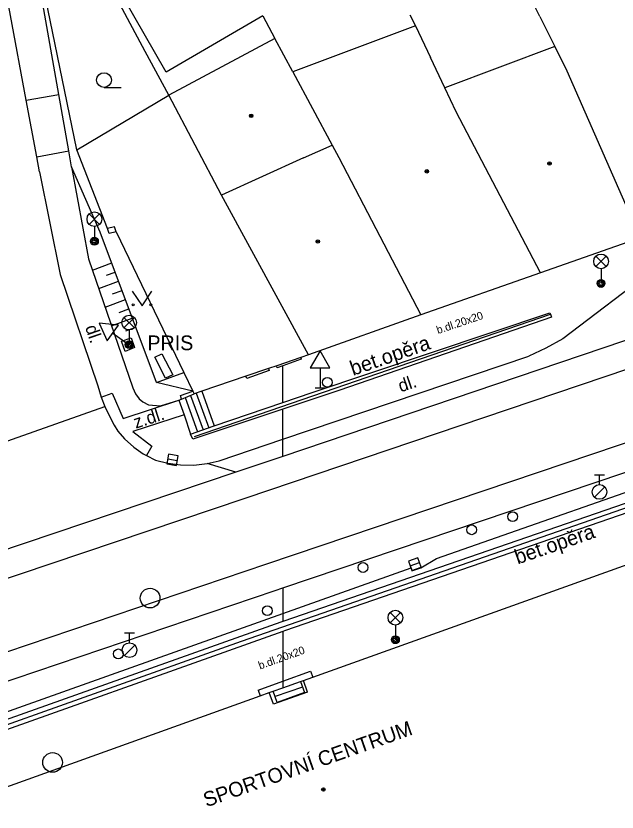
# Model space of a CAD drawing. Extents: x -596229 to -595156, y -1161237 to -1159376.
# Drawn here: x -595894 to -595863.36, y -1161169.84 to -1161129.28 of the extents above; entities that cross this region are included whole.
import ezdxf

# ---------------------------------------------------------------- set-up
doc = ezdxf.new("R2010")
doc.units = 0
for name, color, linetype in [('Level 27', 7, 'Continuous'), ('Level 28', 7, 'Continuous'), ('Level 33', 7, 'Continuous'), ('Level 34', 7, 'Continuous'), ('Level 36', 7, 'Continuous'), ('Level 39', 7, 'Continuous'), ('silnoproud - povrch.  znaky a  RIS  skut. velikost', 7, 'Continuous'), ('Specificka linie pasportu komunikaci', 7, 'Continuous'), ('TM - budovy zdene_ betonove - NP', 7, 'Continuous'), ('TM - budovy zdene_ betonove - VP', 7, 'Continuous'), ('TM - chodniky - VP', 7, 'Continuous'), ('TM - horni hrana svahu', 7, 'Continuous'), ('TM - komunikace - VP', 7, 'Continuous'), ('TM - letecke snimky - pomocna linie', 7, 'Continuous'), ('TM - MHD - osa koleji', 7, 'Continuous'), ('TM - plot drateny_ kovovy - VP', 7, 'Continuous'), ('TM - plot zdeny_ ohradni zed - VP', 7, 'Continuous'), ('TM - podezdivka plotu - VP', 7, 'Continuous'), ('TM - pomocna konstrukcni linie', 7, 'Continuous'), ('TM - popis objektu', 7, 'Continuous'), ('TM - popis povrchu', 7, 'Continuous'), ('TM - poznamka', 7, 'Continuous'), ('TM - rozhrani mezi zpev. plochami mezi sebou - VP', 7, 'Continuous'), ('TM - rozhrani ploch obecne - VP', 7, 'Continuous'), ('TM - schody - VP', 7, 'Continuous'), ('TM - srafovani', 7, 'Continuous'), ('TM - zabradli - VP', 7, 'Continuous')]:
    doc.layers.add(name, color=color, linetype=linetype)

msp = doc.modelspace()

# ---------------------------------------------------------------- linework, layer by layer
at = {"layer": 'Level 27'}
for p, q in [((-595886.266, -1161151.847), (-595885.774, -1161151.933)), ((-595873.905, -1161157.296), (-595873.435, -1161157.124))]:
    msp.add_line(p, q, dxfattribs=at)
for points in [[(-595886.309, -1161152.094), (-595885.816, -1161152.179), (-595885.731, -1161151.686), (-595886.224, -1161151.601)], [(-595873.819, -1161157.531), (-595873.349, -1161157.359), (-595873.521, -1161156.889), (-595873.991, -1161157.061)]]:
    msp.add_lwpolyline(points, close=True, dxfattribs=at)
for centre in [(-595887.16, -1161158.94), (-595892.13, -1161167.31)]:
    msp.add_circle(centre, 0.5, dxfattribs=at)
at = {"layer": 'Level 28'}
for p, q in [((-595864.51, -1161152.655), (-595864.01, -1161152.655)), ((-595864.26, -1161153.155), (-595864.26, -1161152.655)), ((-595864.518, -1161153.802), (-595863.988, -1161153.272)), ((-595888.46, -1161160.715), (-595887.96, -1161160.715)), ((-595888.21, -1161161.215), (-595888.21, -1161160.715)), ((-595888.468, -1161161.862), (-595887.938, -1161161.332))]:
    msp.add_line(p, q, dxfattribs=at)
for centre, radius in [((-595878.13, -1161147.95), 0.25), ((-595864.26, -1161153.53), 0.375), ((-595868.68, -1161154.79), 0.25), ((-595870.77, -1161155.46), 0.25), ((-595876.31, -1161157.38), 0.25), ((-595881.19, -1161159.58), 0.25), ((-595888.21, -1161161.59), 0.375), ((-595888.78, -1161161.78), 0.25)]:
    msp.add_circle(centre, radius, dxfattribs=at)
at = {"layer": 'Level 33'}
for p, q in [((-595890.265, -1161139.9), (-595889.735, -1161139.37)), ((-595890.265, -1161139.37), (-595889.735, -1161139.9)), ((-595890, -1161140.01), (-595890, -1161140.76)), ((-595864.445, -1161142.05), (-595863.915, -1161141.52)), ((-595864.445, -1161141.52), (-595863.915, -1161142.05)), ((-595864.18, -1161142.16), (-595864.18, -1161142.91)), ((-595888.495, -1161145.17), (-595887.965, -1161144.64)), ((-595888.495, -1161144.64), (-595887.965, -1161145.17)), ((-595888.23, -1161145.28), (-595888.23, -1161146.03)), ((-595874.925, -1161160.2), (-595874.395, -1161159.67)), ((-595874.925, -1161159.67), (-595874.395, -1161160.2)), ((-595874.66, -1161160.31), (-595874.66, -1161161.06))]:
    msp.add_line(p, q, dxfattribs=at)
for centre, radius in [((-595890, -1161139.635), 0.375), ((-595890, -1161140.76), 0.2), ((-595890, -1161140.76), 0.145), ((-595890, -1161140.76), 0.0876), ((-595864.18, -1161141.785), 0.375), ((-595864.18, -1161142.91), 0.2), ((-595864.18, -1161142.91), 0.145), ((-595864.18, -1161142.91), 0.0876), ((-595888.23, -1161144.905), 0.375), ((-595888.23, -1161146.03), 0.2), ((-595888.23, -1161146.03), 0.145), ((-595888.23, -1161146.03), 0.0876), ((-595874.66, -1161159.935), 0.375), ((-595874.66, -1161161.06), 0.2), ((-595874.66, -1161161.06), 0.145), ((-595874.66, -1161161.06), 0.0876)]:
    msp.add_circle(centre, radius, dxfattribs=at)
at = {"layer": 'Level 34'}
for p, q in [((-595889.056, -1161145.435), (-595888.23, -1161146.03)), ((-595878.5, -1161147.212), (-595878.5, -1161148.23)), ((-595878.75, -1161148.23), (-595878.25, -1161148.23))]:
    msp.add_line(p, q, dxfattribs=at)
for points in [[(-595889.348, -1161145.841), (-595888.764, -1161145.03), (-595889.759, -1161144.93)], [(-595879, -1161147.212), (-595878, -1161147.212), (-595878.5, -1161146.346)]]:
    msp.add_lwpolyline(points, close=True, dxfattribs=at)
at = {"layer": 'Level 36'}
msp.add_line((-595889.51, -1161132.925), (-595888.635, -1161132.925), dxfattribs=at)
msp.add_lwpolyline([(-595888.07, -1161143.3), (-595887.57, -1161144.05), (-595887.07, -1161143.3)], dxfattribs=at)
for centre, radius in [((-595889.51, -1161132.55), 0.375), ((-595888.02, -1161144), 0.05), ((-595887.121, -1161144), 0.05)]:
    msp.add_circle(centre, radius, dxfattribs=at)
at = {"layer": 'Level 39'}
for centre, radius in [((-595882.01, -1161134.37), 0.09), ((-595882.01, -1161134.37), 0.0398), ((-595866.81, -1161136.8), 0.09), ((-595866.81, -1161136.8), 0.0398), ((-595873.06, -1161137.2), 0.09), ((-595873.06, -1161137.2), 0.0398), ((-595878.61, -1161140.77), 0.09), ((-595878.61, -1161140.77), 0.0398), ((-595878.33, -1161168.69), 0.09), ((-595878.33, -1161168.69), 0.0398)]:
    msp.add_circle(centre, radius, dxfattribs=at)
at = {"layer": 'silnoproud - povrch.  znaky a  RIS  skut. velikost'}
msp.add_lwpolyline([(-595886.92, -1161146.67), (-595886.56, -1161146.49), (-595886.01, -1161147.56), (-595886.37, -1161147.74), (-595886.92, -1161146.67)], dxfattribs=at)
at = {"layer": 'Specificka linie pasportu komunikaci'}
for points in [[(-595818.39, -1161130.15), (-595860.82, -1161145.1), (-595880.4, -1161151.72)], [(-595893.48, -1161133.58), (-595891.81, -1161133.28)], [(-595892.94, -1161136.46), (-595891.31, -1161136.15)], [(-595880.4, -1161158.42), (-595858.68, -1161151.1), (-595824.73, -1161139.62), (-595818.39, -1161137.51)], [(-595880.4, -1161148.98), (-595880.4, -1161147.1)], [(-595897.79, -1161152.12), (-595889.47, -1161149.17)], [(-595880.4, -1161150.85), (-595880.4, -1161149.32)], [(-595880.4, -1161151.72), (-595880.4, -1161150.85)], [(-595880.4, -1161151.72), (-595882.79, -1161152.52)], [(-595882.79, -1161152.52), (-595884.25, -1161152.09)], [(-595882.79, -1161152.52), (-595912.04, -1161162.38)], [(-595912.27, -1161169.15), (-595900.68, -1161165.27), (-595880.78, -1161158.55), (-595880.4, -1161158.42)], [(-595880.4, -1161158.42), (-595880.4, -1161159.73)], [(-595880.4, -1161159.73), (-595880.4, -1161160.13)], [(-595880.4, -1161160.64), (-595880.4, -1161163.17)], [(-595880.4, -1161163.17), (-595880.4, -1161163.51)]]:
    msp.add_lwpolyline(points, dxfattribs=at)
at = {"layer": 'TM - budovy zdene_ betonove - NP'}
for points in [[(-595879.14, -1161163.73), (-595879.34, -1161163.13)], [(-595880.87, -1161164.35), (-595881.09, -1161163.75)], [(-595879.14, -1161163.73), (-595880.87, -1161164.35)]]:
    msp.add_lwpolyline(points, dxfattribs=at)
at = {"layer": 'TM - budovy zdene_ betonove - VP'}
for points in [[(-595867.3, -1161129.31), (-595868.1, -1161127.69)], [(-595873.93, -1161129.23), (-595873.64, -1161129.78)], [(-595867.3, -1161129.31), (-595866.54, -1161130.84)], [(-595873.64, -1161129.78), (-595879.89, -1161132.13)], [(-595873.64, -1161129.78), (-595872.87, -1161131.4)], [(-595880.8, -1161130.43), (-595886.21, -1161133.32)], [(-595879.89, -1161132.13), (-595880.8, -1161130.43)], [(-595866.54, -1161130.84), (-595865.92, -1161132.07)], [(-595872.14, -1161132.94), (-595872.87, -1161131.4)], [(-595879.89, -1161132.13), (-595877.89, -1161135.86)], [(-595865.92, -1161132.07), (-595862.18, -1161140.58)], [(-595871.56, -1161134.16), (-595872.14, -1161132.94)], [(-595883.53, -1161138.42), (-595886.21, -1161133.32)], [(-595867.26, -1161142.37), (-595871.56, -1161134.16)], [(-595879.34, -1161136.51), (-595877.89, -1161135.86)], [(-595877.89, -1161135.86), (-595877.54, -1161136.5)], [(-595879.34, -1161136.51), (-595883.53, -1161138.42)], [(-595877.54, -1161136.5), (-595873.36, -1161144.51)], [(-595879.09, -1161146.55), (-595883.53, -1161138.42)], [(-595862.18, -1161140.58), (-595867.26, -1161142.37)], [(-595867.26, -1161142.37), (-595873.36, -1161144.51)], [(-595873.36, -1161144.51), (-595879.09, -1161146.55)], [(-595878.86, -1161162.96), (-595858.95, -1161155.84)], [(-595879.34, -1161163.13), (-595878.86, -1161162.96)], [(-595880.4, -1161163.51), (-595879.5, -1161163.19)], [(-595879.5, -1161163.19), (-595879.34, -1161163.13)], [(-595881.55, -1161163.91), (-595881.09, -1161163.75)], [(-595881.09, -1161163.75), (-595880.89, -1161163.68)], [(-595880.89, -1161163.68), (-595880.4, -1161163.51)], [(-595897.79, -1161169.74), (-595881.55, -1161163.91)]]:
    msp.add_lwpolyline(points, dxfattribs=at)
at = {"layer": 'TM - chodniky - VP'}
for points in [[(-595891.81, -1161133.28), (-595893.85, -1161121.72)], [(-595891.31, -1161136.15), (-595891.81, -1161133.28)], [(-595891.17, -1161136.97), (-595891.31, -1161136.15)], [(-595891.17, -1161136.97), (-595890.3, -1161141.65)], [(-595890.3, -1161141.65), (-595888.04, -1161148.22)], [(-595888.04, -1161148.22), (-595887.91, -1161148.54), (-595887.72, -1161148.79), (-595887.53, -1161148.94), (-595887.25, -1161149.09), (-595886.64, -1161149.14), (-595885.69, -1161148.85)], [(-595885.69, -1161148.85), (-595885.56, -1161148.8)], [(-595885.56, -1161148.8), (-595884.92, -1161148.53)]]:
    msp.add_lwpolyline(points, dxfattribs=at)
at = {"layer": 'TM - horni hrana svahu'}
for points in [[(-595889.7, -1161140.3), (-595891.17, -1161136.97)], [(-595886.84, -1161147.96), (-595889.7, -1161140.3)], [(-595884.99, -1161148.39), (-595886.84, -1161147.96)]]:
    msp.add_lwpolyline(points, dxfattribs=at)
at = {"layer": 'TM - komunikace - VP'}
for points in [[(-595893.48, -1161133.58), (-595896.69, -1161116.3)], [(-595892.94, -1161136.46), (-595893.48, -1161133.58)], [(-595892.8, -1161137.22), (-595892.94, -1161136.46)], [(-595892.8, -1161137.22), (-595891.75, -1161142.45)], [(-595861.39, -1161142.13), (-595866.12, -1161145.73)], [(-595891.75, -1161142.45), (-595889.83, -1161148.12)], [(-595866.12, -1161145.73), (-595866.99, -1161146.21), (-595867.86, -1161146.61)], [(-595880.4, -1161150.85), (-595867.86, -1161146.61)], [(-595889.83, -1161148.12), (-595889.65, -1161148.7)], [(-595889.65, -1161148.7), (-595889.47, -1161149.17)], [(-595889.47, -1161149.17), (-595889.22, -1161149.7), (-595888.99, -1161150.13), (-595888.8, -1161150.43), (-595888.47, -1161150.82), (-595887.99, -1161151.25), (-595887.52, -1161151.59), (-595887.35, -1161151.68)], [(-595883.64, -1161151.94), (-595880.4, -1161150.85)], [(-595887.35, -1161151.68), (-595886.89, -1161151.91), (-595886.25, -1161152.07), (-595885.61, -1161152.15), (-595884.94, -1161152.16), (-595884.25, -1161152.09)], [(-595884.25, -1161152.09), (-595883.64, -1161151.94)], [(-595880.4, -1161159.73), (-595873.86, -1161157.4), (-595873.82, -1161157.55), (-595873.37, -1161157.39), (-595872.56, -1161156.93), (-595858.59, -1161152.03)], [(-595900.36, -1161166.83), (-595880.4, -1161159.73)]]:
    msp.add_lwpolyline(points, dxfattribs=at)
at = {"layer": 'TM - letecke snimky - pomocna linie'}
for points in [[(-595881.42, -1161129.27), (-595886.34, -1161132.14), (-595889.04, -1161127.43), (-595883.87, -1161124.48)], [(-595881.42, -1161129.27), (-595880.8, -1161130.43)], [(-595866.54, -1161130.84), (-595872.14, -1161132.94)]]:
    msp.add_lwpolyline(points, dxfattribs=at)
at = {"layer": 'TM - MHD - osa koleji'}
for points in [[(-595818.67, -1161132.34), (-595826.3, -1161134.92), (-595841.09, -1161139.93), (-595860.37, -1161146.44), (-595882.34, -1161153.86), (-595902.07, -1161160.51), (-595912.09, -1161163.88)], [(-595859.13, -1161149.76), (-595881.23, -1161157.21)], [(-595881.23, -1161157.21), (-595901.13, -1161163.93)]]:
    msp.add_lwpolyline(points, dxfattribs=at)
at = {"layer": 'TM - plot drateny_ kovovy - VP'}
for points in [[(-595889.33, -1161140.11), (-595890.9, -1161136.11), (-595893.85, -1161121.72)], [(-595888.97, -1161140.02), (-595889.33, -1161140.11)], [(-595888.89, -1161140.28), (-595888.97, -1161140.02)]]:
    msp.add_lwpolyline(points, dxfattribs=at)
at = {"layer": 'TM - plot zdeny_ ohradni zed - VP'}
msp.add_lwpolyline([(-595886.21, -1161133.32), (-595887.41, -1161131.1), (-595889.86, -1161126.51)], dxfattribs=at)
at = {"layer": 'TM - podezdivka plotu - VP'}
for points in [[(-595889.24, -1161140.37), (-595889.33, -1161140.11)], [(-595888.89, -1161140.28), (-595889.24, -1161140.37)]]:
    msp.add_lwpolyline(points, dxfattribs=at)
at = {"layer": 'TM - pomocna konstrukcni linie'}
msp.add_lwpolyline([(-595890.9, -1161136.11), (-595886.21, -1161133.32)], dxfattribs=at)
at = {"layer": 'TM - rozhrani mezi zpev. plochami mezi sebou - VP'}
for points in [[(-595880.4, -1161163.17), (-595878.99, -1161162.66)], [(-595878.99, -1161162.66), (-595878.86, -1161162.96)], [(-595881.66, -1161163.63), (-595880.4, -1161163.17)], [(-595881.66, -1161163.63), (-595881.55, -1161163.91)]]:
    msp.add_lwpolyline(points, dxfattribs=at)
at = {"layer": 'TM - rozhrani ploch obecne - VP'}
for points in [[(-595888.89, -1161140.28), (-595885.44, -1161147.45)], [(-595878.91, -1161148.47), (-595866.79, -1161144.4)], [(-595866.7, -1161144.62), (-595877.49, -1161148.35)], [(-595866.79, -1161144.4), (-595866.76, -1161144.48)], [(-595866.76, -1161144.48), (-595866.7, -1161144.62)], [(-595888.62, -1161145.85), (-595888.13, -1161145.68), (-595887.96, -1161146.18), (-595888.44, -1161146.37)], [(-595888.44, -1161146.37), (-595888.62, -1161145.85)], [(-595879.48, -1161146.68), (-595880.71, -1161147.1)], [(-595879.48, -1161146.68), (-595879.46, -1161146.76), (-595880.4, -1161147.1)], [(-595879.09, -1161146.55), (-595879.48, -1161146.68)], [(-595880.71, -1161147.1), (-595881.13, -1161147.24)], [(-595880.4, -1161147.1), (-595880.68, -1161147.2), (-595880.71, -1161147.1)], [(-595886.84, -1161147.96), (-595885.44, -1161147.45)], [(-595885.44, -1161147.45), (-595884.99, -1161148.39)], [(-595881.13, -1161147.24), (-595881.09, -1161147.35), (-595882.24, -1161147.75), (-595882.28, -1161147.63)], [(-595881.13, -1161147.24), (-595882.28, -1161147.63)], [(-595882.28, -1161147.63), (-595884.53, -1161148.4)], [(-595885.56, -1161148.8), (-595885.62, -1161148.62), (-595884.99, -1161148.39)], [(-595884.99, -1161148.39), (-595884.92, -1161148.53)], [(-595884.53, -1161148.4), (-595884.92, -1161148.53)], [(-595884.53, -1161148.4), (-595883.89, -1161150.17)], [(-595877.49, -1161148.35), (-595880.4, -1161149.32)], [(-595889.65, -1161148.7), (-595889.09, -1161148.5), (-595888.54, -1161149.79), (-595885.69, -1161148.85)], [(-595880.4, -1161148.98), (-595878.91, -1161148.47)], [(-595885.69, -1161148.85), (-595885.43, -1161149.61)], [(-595883.89, -1161150.17), (-595880.4, -1161148.98)], [(-595885.43, -1161149.61), (-595888.04, -1161150.45), (-595887.08, -1161151.2), (-595887.35, -1161151.68)], [(-595885.43, -1161149.61), (-595885.1, -1161150.59)], [(-595880.4, -1161149.32), (-595884.99, -1161150.84)], [(-595885.1, -1161150.59), (-595883.89, -1161150.17)], [(-595884.99, -1161150.84), (-595885.1, -1161150.59)], [(-595858.47, -1161152.57), (-595880.4, -1161160.13)], [(-595858.28, -1161153.02), (-595880.31, -1161160.61), (-595880.4, -1161160.64)], [(-595880.4, -1161160.13), (-595880.5, -1161160.16), (-595898.92, -1161166.71), (-595912.36, -1161171.53)], [(-595880.4, -1161160.64), (-595897.79, -1161166.83)], [(-595879.5, -1161163.19), (-595879.29, -1161163.75), (-595880.69, -1161164.25), (-595880.89, -1161163.68)]]:
    msp.add_lwpolyline(points, dxfattribs=at)
at = {"layer": 'TM - schody - VP'}
for points in [[(-595885.37, -1161148.72), (-595884.74, -1161150.47)], [(-595885.1, -1161148.61), (-595884.45, -1161150.36)], [(-595884.82, -1161148.5), (-595884.17, -1161150.27)], [(-595879.39, -1161163.47), (-595880.79, -1161163.96)]]:
    msp.add_lwpolyline(points, dxfattribs=at)
at = {"layer": 'TM - srafovani'}
for points in [[(-595890.1, -1161142.23), (-595889.12, -1161141.86)], [(-595889.38, -1161142.49), (-595888.94, -1161142.33)], [(-595889.78, -1161143.17), (-595888.77, -1161142.8)], [(-595889.07, -1161143.44), (-595888.59, -1161143.26)], [(-595889.45, -1161144.12), (-595888.42, -1161143.73)], [(-595888.74, -1161144.39), (-595888.24, -1161144.2)], [(-595889.13, -1161145.06), (-595888.07, -1161144.67)], [(-595888.4, -1161145.33), (-595887.89, -1161145.14)]]:
    msp.add_lwpolyline(points, dxfattribs=at)
at = {"layer": 'TM - zabradli - VP'}
for points in [[(-595884.9, -1161150.71), (-595866.76, -1161144.48)], [(-595912.37, -1161171.81), (-595910.34, -1161171.09), (-595897.02, -1161166.29), (-595882.51, -1161161.14), (-595858.51, -1161152.82)]]:
    msp.add_lwpolyline(points, dxfattribs=at)

# ---------------------------------------------------------------- texts
at = {"layer": 'TM - popis objektu'}
msp.add_text('PRIS', height=0.75, dxfattribs=at).set_placement((-595887.3, -1161146.31))
msp.add_text('SPORTOVNÍ CENTRUM', height=0.75, rotation=19.4, dxfattribs=at).set_placement((-595884.29, -1161169.6))
at = {"layer": 'TM - popis povrchu'}
for s, height, rotation, p in [('b.dl.20x20', 0.4, 18.5954, (-595872.49, -1161145.49)), ('dl.', 0.65, 288.6429, (-595890.48, -1161145.14)), ('dl.', 0.65, 18.5806, (-595874.39, -1161148.46)), ('z.dl.', 0.65, 17.79, (-595887.89, -1161150.31)), ('b.dl.20x20', 0.4, 19.6909, (-595881.56, -1161162.58))]:
    msp.add_text(s, height=height, rotation=rotation, dxfattribs=at).set_placement(p)
at = {"layer": 'TM - poznamka'}
for p in [(-595876.82, -1161147.62), (-595868.43, -1161157.23)]:
    msp.add_text('bet.opěra', height=0.75, rotation=19.0465, dxfattribs=at).set_placement(p)

doc.saveas('drawing.dxf')
